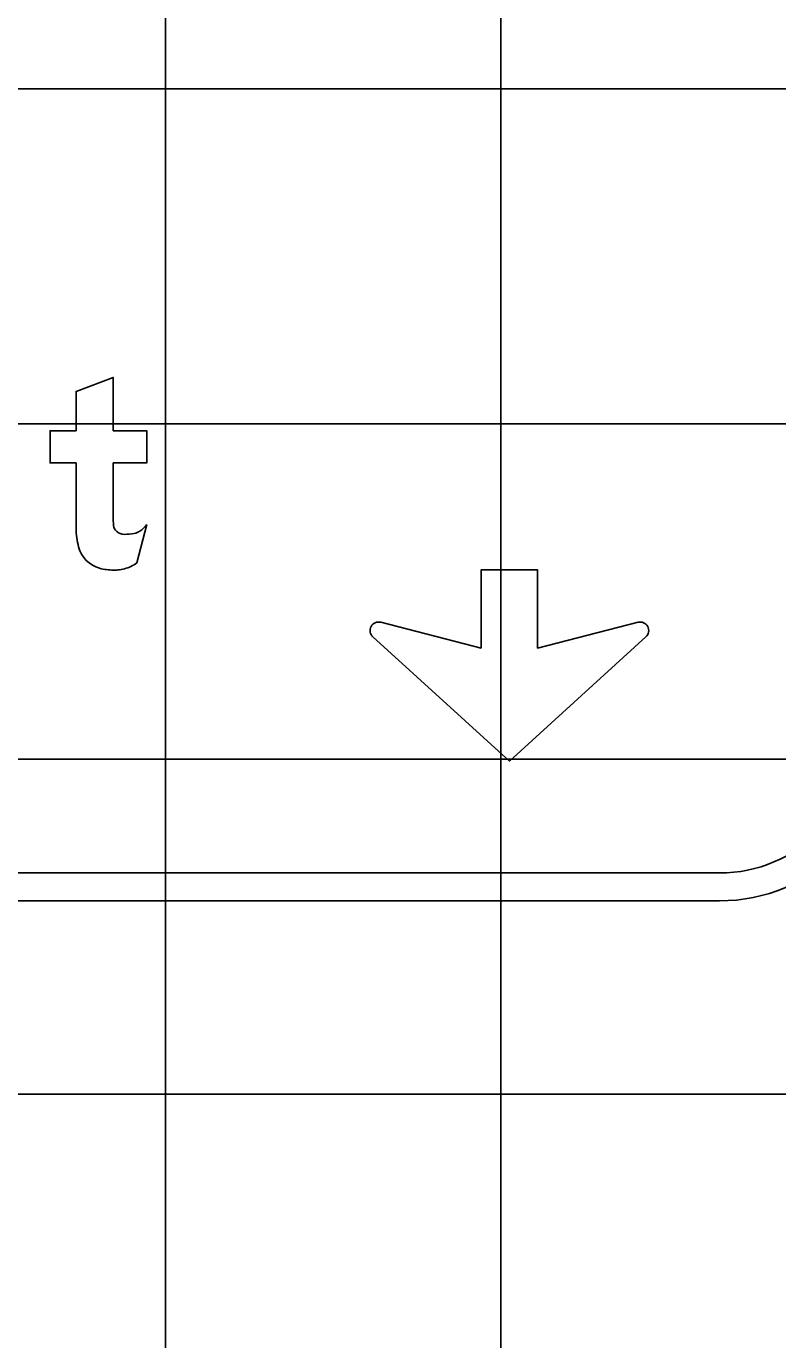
# Model space of a CAD drawing. Extents: x 1797809 to 2198143, y 249608 to 1237864.
# Drawn here: x 2196327.88 to 2196332.36, y 1237191.64 to 1237199.48 of the extents above; entities that cross this region are included whole.
import ezdxf

# ---------------------------------------------------------------- set-up
doc = ezdxf.new("R2010")
doc.units = 0
for name, color, linetype in [('GSBWFILL', 7, 'Continuous'), ('GSCOLORFILL', 7, 'Continuous'), ('GSOUTLINE', 7, 'Continuous'), ('GSSHT', 7, 'Continuous')]:
    doc.layers.add(name, color=color, linetype=linetype)

msp = doc.modelspace()

# ---------------------------------------------------------------- linework, layer by layer
at = {"layer": 'GSBWFILL'}
msp.add_line((2196328.5367, 1237196.2766), (2196328.5951, 1237196.5061), dxfattribs=at)
for points in [[(2196328.3956, 1237196.5497), (2196328.3956, 1237196.8739), (2196328.5951, 1237196.8739), (2196328.5951, 1237197.0651), (2196328.3956, 1237197.0651), (2196328.3956, 1237197.3838), (2196328.1739, 1237197.2997), (2196328.1739, 1237197.0651), (2196328.0187, 1237197.0651), (2196328.0187, 1237196.8739), (2196328.1739, 1237196.8739), (2196328.1739, 1237196.4828)], [(2196329.9909, 1237195.9227), (2196330.5896, 1237195.7688), (2196330.5896, 1237196.2351), (2196330.927, 1237196.2351), (2196330.927, 1237195.7688), (2196331.5257, 1237195.9227)], [(2196331.5728, 1237195.8353), (2196330.7583, 1237195.094), (2196329.9438, 1237195.8353)]]:
    msp.add_lwpolyline(points, dxfattribs=at)
for centre, start, end in [((2196329.9782, 1237195.8731), 75.59252, 227.69521), ((2196331.5384, 1237195.8731), 312.30479, 104.40748)]:
    msp.add_arc(centre, 0.0511, start, end, dxfattribs=at)
for centre, major_axis, start_param, end_param in [((2196329.7831, 1237196.5497), (0, 1.3876), 1.570796, 1.606005), ((2196328.4592, 1237196.5117), (0, 0.0637), 1.74085, 2.407828), ((2196328.4492, 1237196.6149), (0, 0.182), 3.756278, 4.071638), ((2196328.604, 1237196.4828), (0, 0.4301), 1.570796, 1.830698), ((2196328.4612, 1237196.5139), (0, 0.0667), 2.407828, 3.141593), ((2196328.4612, 1237196.7972), (0, 0.3501), 3.141593, 3.310762), ((2196328.5062, 1237196.5341), (0, 0.0831), 3.310762, 3.756278), ((2196328.3624, 1237196.4185), (0, 0.1801), 1.830698, 2.869526), ((2196328.3884, 1237196.4947), (0, 0.2637), 3.427755, 3.738844), ((2196328.3956, 1237196.5374), (0, 0.3035), 2.869526, 3.141593), ((2196328.3956, 1237196.671), (0, 0.4371), 3.141593, 3.205734), ((2196328.412, 1237196.4145), (0, 0.1801), 3.205734, 3.427755)]:
    msp.add_ellipse(centre, major_axis=major_axis, ratio=0.999997, start_param=start_param, end_param=end_param, dxfattribs=at)
at = {"layer": 'GSCOLORFILL'}
for p, q in [((2196328.5367, 1237196.2766), (2196328.5951, 1237196.5061)), ((2196332.0117, 1237194.4269), (2196317.505, 1237194.4269)), ((2196317.5034, 1237194.2602), (2196332.0117, 1237194.2602)), ((2196317.505, 1237194.2602), (2196332.0117, 1237194.2602))]:
    msp.add_line(p, q, dxfattribs=at)
for points in [[(2196328.3956, 1237196.5497), (2196328.3956, 1237196.8739), (2196328.5951, 1237196.8739), (2196328.5951, 1237197.0651), (2196328.3956, 1237197.0651), (2196328.3956, 1237197.3838), (2196328.1739, 1237197.2997), (2196328.1739, 1237197.0651), (2196328.0187, 1237197.0651), (2196328.0187, 1237196.8739), (2196328.1739, 1237196.8739), (2196328.1739, 1237196.4828)], [(2196329.9909, 1237195.9227), (2196330.5896, 1237195.7688), (2196330.5896, 1237196.2351), (2196330.927, 1237196.2351), (2196330.927, 1237195.7688), (2196331.5257, 1237195.9227)], [(2196331.5728, 1237195.8353), (2196330.7583, 1237195.094), (2196329.9438, 1237195.8353)]]:
    msp.add_lwpolyline(points, dxfattribs=at)
for centre, radius, start, end in [((2196329.9782, 1237195.8731), 0.0511, 75.59252, 227.69521), ((2196331.5384, 1237195.8731), 0.0511, 312.30479, 104.40748), ((2196332.0117, 1237195.2602), 1, 270, 0), ((2196332.0117, 1237195.2602), 0.8333, 270, 0)]:
    msp.add_arc(centre, radius, start, end, dxfattribs=at)
for centre, major_axis, start_param, end_param in [((2196329.7831, 1237196.5497), (0, 1.3876), 1.570796, 1.606005), ((2196328.4592, 1237196.5117), (0, 0.0637), 1.74085, 2.407828), ((2196328.4492, 1237196.6149), (0, 0.182), 3.756278, 4.071638), ((2196328.604, 1237196.4828), (0, 0.4301), 1.570796, 1.830698), ((2196328.4612, 1237196.5139), (0, 0.0667), 2.407828, 3.141593), ((2196328.4612, 1237196.7972), (0, 0.3501), 3.141593, 3.310762), ((2196328.5062, 1237196.5341), (0, 0.0831), 3.310762, 3.756278), ((2196328.3624, 1237196.4185), (0, 0.1801), 1.830698, 2.869526), ((2196328.3884, 1237196.4947), (0, 0.2637), 3.427755, 3.738844), ((2196328.3956, 1237196.5374), (0, 0.3035), 2.869526, 3.141593), ((2196328.3956, 1237196.671), (0, 0.4371), 3.141593, 3.205734), ((2196328.412, 1237196.4145), (0, 0.1801), 3.205734, 3.427755)]:
    msp.add_ellipse(centre, major_axis=major_axis, ratio=0.999997, start_param=start_param, end_param=end_param, dxfattribs=at)
at = {"layer": 'GSOUTLINE'}
msp.add_line((2196328.5367, 1237196.2766), (2196328.5951, 1237196.5061), dxfattribs=at)
for points in [[(2196328.3956, 1237196.5497), (2196328.3956, 1237196.8739), (2196328.5951, 1237196.8739), (2196328.5951, 1237197.0651), (2196328.3956, 1237197.0651), (2196328.3956, 1237197.3838), (2196328.1739, 1237197.2997), (2196328.1739, 1237197.0651), (2196328.0187, 1237197.0651), (2196328.0187, 1237196.8739), (2196328.1739, 1237196.8739), (2196328.1739, 1237196.4828)], [(2196329.9909, 1237195.9227), (2196330.5896, 1237195.7688), (2196330.5896, 1237196.2351), (2196330.927, 1237196.2351), (2196330.927, 1237195.7688), (2196331.5257, 1237195.9227)], [(2196331.5728, 1237195.8353), (2196330.7583, 1237195.094), (2196329.9438, 1237195.8353)]]:
    msp.add_lwpolyline(points, dxfattribs=at)
for centre, start, end in [((2196329.9782, 1237195.8731), 75.59252, 227.69521), ((2196331.5384, 1237195.8731), 312.30479, 104.40748)]:
    msp.add_arc(centre, 0.0511, start, end, dxfattribs=at)
for centre, major_axis, start_param, end_param in [((2196329.7831, 1237196.5497), (0, 1.3876), 1.570796, 1.606005), ((2196328.4592, 1237196.5117), (0, 0.0637), 1.74085, 2.407828), ((2196328.4492, 1237196.6149), (0, 0.182), 3.756278, 4.071638), ((2196328.604, 1237196.4828), (0, 0.4301), 1.570796, 1.830698), ((2196328.4612, 1237196.5139), (0, 0.0667), 2.407828, 3.141593), ((2196328.4612, 1237196.7972), (0, 0.3501), 3.141593, 3.310762), ((2196328.5062, 1237196.5341), (0, 0.0831), 3.310762, 3.756278), ((2196328.3624, 1237196.4185), (0, 0.1801), 1.830698, 2.869526), ((2196328.3884, 1237196.4947), (0, 0.2637), 3.427755, 3.738844), ((2196328.3956, 1237196.5374), (0, 0.3035), 2.869526, 3.141593), ((2196328.3956, 1237196.671), (0, 0.4371), 3.141593, 3.205734), ((2196328.412, 1237196.4145), (0, 0.1801), 3.205734, 3.427755)]:
    msp.add_ellipse(centre, major_axis=major_axis, ratio=0.999997, start_param=start_param, end_param=end_param, dxfattribs=at)
at = {"layer": 'GSSHT'}
for p, q in [((2196328.7065, 1237163.1062), (2196328.7065, 1237223.1062)), ((2196330.7065, 1237163.1062), (2196330.7065, 1237223.1062)), ((2196264.7065, 1237199.1062), (2196394.7065, 1237199.1062)), ((2196264.7065, 1237197.1062), (2196394.7065, 1237197.1062)), ((2196264.7065, 1237195.1062), (2196394.7065, 1237195.1062)), ((2196264.7065, 1237193.1062), (2196394.7065, 1237193.1062))]:
    msp.add_line(p, q, dxfattribs=at)

doc.saveas('drawing.dxf')
